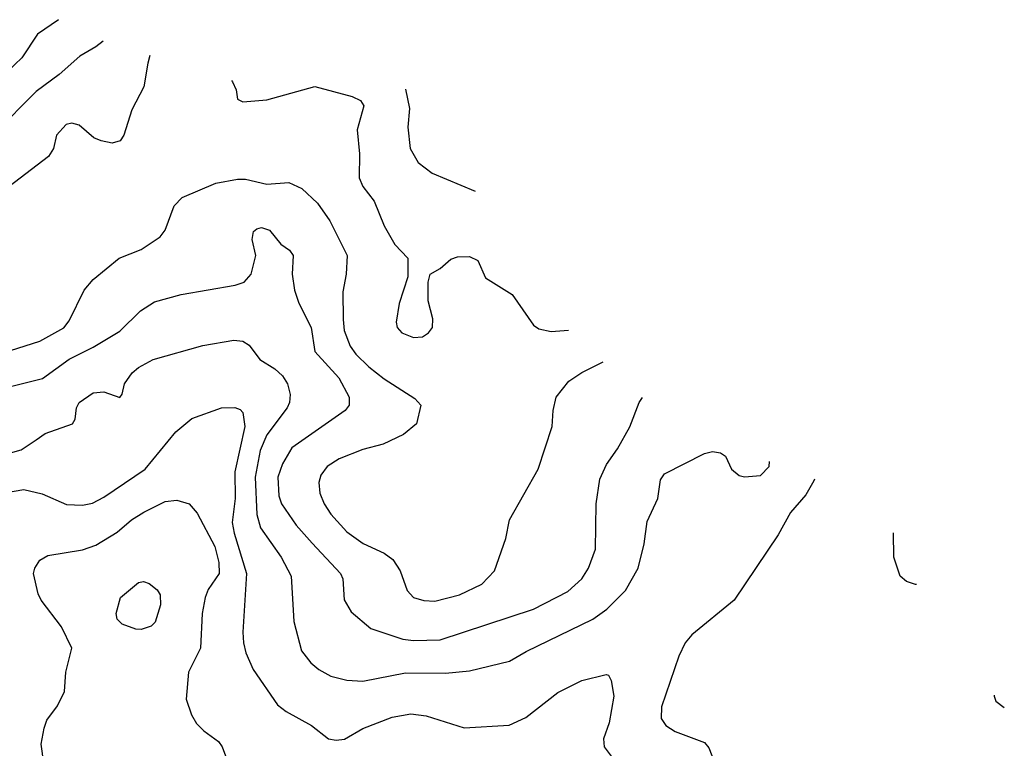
# Model space of a CAD drawing. Extents: x 997026 to 1115308, y 536381 to 619039.
# Tile 412 of 484: x 1070109 to 1073798, y 608070 to 610798. Entities that reach past the tile are written whole.
import ezdxf

# ---------------------------------------------------------------- set-up
doc = ezdxf.new("R2010")
doc.units = 0

msp = doc.modelspace()

# ---------------------------------------------------------------- linework, layer by layer
at = {"layer": '0CON20XD'}
for points in [[(1070255, 610797.6), (1070176.7, 610743.3), (1070117.8, 610655), (1070064.7, 610605.3)], [(1070422.2, 610717.4), (1070395, 610696.5), (1070335, 610661.5), (1070257, 610593), (1070171.4, 610528.6), (1070016.1, 610373.9)], [(1070597.2, 610663.3), (1070589.1, 610635), (1070575, 610546.7), (1070529.4, 610460.6), (1070500, 610365), (1070486.3, 610343.7), (1070455.8, 610335.8), (1070414.4, 610344.4), (1070386.7, 610355), (1070332.7, 610402.7), (1070305, 610410), (1070283.8, 610405), (1070248, 610365), (1070236, 610315), (1070218, 610285), (1070025, 610139.6)], [(1070902.5, 610569.4), (1070906.7, 610565), (1070920, 610535), (1070925, 610500), (1070945, 610490), (1071035, 610497.3), (1071215, 610547.1), (1071355, 610510.5), (1071385.7, 610495), (1071398.5, 610475), (1071374, 610385), (1071383.1, 610295), (1071381.8, 610205), (1071395, 610172.9), (1071438.1, 610118.1), (1071475, 610026), (1071515, 609955.8), (1071563.3, 609905), (1071563.8, 609835), (1071531.2, 609735), (1071520, 609665), (1071524, 609645), (1071541.2, 609625), (1071585, 609607.5), (1071619.1, 609610.9), (1071641.2, 609625), (1071656, 609645), (1071657.7, 609677.7), (1071640, 609745), (1071640, 609815), (1071647.5, 609845), (1071685, 609866.2), (1071725, 609900.8), (1071749.7, 609910.3), (1071795, 609910.8), (1071825.8, 609895.8), (1071855, 609831.2), (1071955, 609768.9), (1072035, 609654.4), (1072055, 609640.5), (1072100.5, 609630.5), (1072165.4, 609635.1)], [(1071554.9, 610537.8), (1071570, 610465), (1071563.6, 610395), (1071572.5, 610315), (1071602.9, 610262.9), (1071655, 610222.7), (1071816.1, 610155.4)], [(1070075, 609559.3), (1070185, 609593.8), (1070275, 609643.6), (1070295, 609670), (1070351.2, 609785), (1070385, 609825.6), (1070482, 609905), (1070565, 609937.1), (1070635.8, 609985), (1070655, 610010), (1070688.7, 610101.3), (1070717.8, 610132.2), (1070844.7, 610185.3), (1070925, 610200.9), (1070955, 610200), (1071035, 610182.5), (1071118.3, 610188.3), (1071165.9, 610165.9), (1071225, 610110.6), (1071271.8, 610045), (1071336.5, 609915), (1071333.1, 609845), (1071320.7, 609779.3), (1071321.1, 609675), (1071325, 609633.8), (1071348.2, 609575), (1071368.5, 609545), (1071417.9, 609497.9), (1071475, 609453.1), (1071589.8, 609379.8), (1071612, 609355), (1071595.8, 609285), (1071548, 609245), (1071470.8, 609209.2), (1071395, 609189.2), (1071305.9, 609154.1), (1071261.9, 609125), (1071237.7, 609092.3), (1071230.5, 609065), (1071233.5, 609025), (1071249.6, 608985), (1071275, 608946.7), (1071335, 608880.4), (1071396.3, 608836.3), (1071475, 608800.9), (1071507, 608777), (1071534.6, 608735), (1071561.3, 608661.3), (1071584.3, 608635), (1071623, 608623), (1071665, 608620.5), (1071756.7, 608645), (1071841.2, 608685), (1071888, 608735), (1071931.2, 608855), (1071944.2, 608925), (1072051.4, 609115), (1072104.3, 609275), (1072108, 609335), (1072118.8, 609385), (1072166.2, 609445), (1072215, 609476.9), (1072295.3, 609516.6)], [(1070075, 609424.6), (1070195, 609454.7), (1070295, 609526.8), (1070385, 609571.2), (1070485, 609632.1), (1070562.6, 609707.4), (1070615, 609741.1), (1070715, 609768.9), (1070916.8, 609803.2), (1070950, 609815), (1070976.2, 609845), (1070994, 609915), (1070980, 609975), (1070985.9, 610004.1), (1070997.5, 610015), (1071015, 610020), (1071045, 610010), (1071087.3, 609957.3), (1071120, 609935), (1071133.8, 609915), (1071130, 609845), (1071138.8, 609785), (1071155, 609735.8), (1071202, 609645), (1071214.6, 609555), (1071305, 609456.7), (1071343.5, 609385), (1071343.3, 609355), (1071328.6, 609335), (1071129.6, 609195), (1071094, 609135), (1071076.7, 609085), (1071080.9, 609015), (1071090.9, 608985), (1071145.2, 608905.2), (1071205, 608837.9), (1071311.5, 608725), (1071319.5, 608705), (1071325.4, 608625.4), (1071350.9, 608580.9), (1071425, 608518.1), (1071545, 608479.2), (1071585, 608473.3), (1071685, 608476.5), (1072035, 608591.1), (1072162.6, 608657.4), (1072215, 608704.4), (1072241.1, 608745), (1072266.9, 608815), (1072269.5, 608985), (1072282.8, 609077.2), (1072308.1, 609131.9), (1072349.5, 609190.5), (1072395, 609273.8), (1072430.6, 609365), (1072443, 609383.2)], [(1069935, 609137.3), (1070115, 609187.5), (1070171.5, 609225), (1070205, 609249.1), (1070306.7, 609285), (1070317.3, 609302.7), (1070322, 609345), (1070332, 609365), (1070385, 609400.6), (1070424.3, 609404.3), (1070485, 609383.3), (1070493.9, 609396.1), (1070502, 609435), (1070530.8, 609475), (1070554.1, 609495.9), (1070610, 609525), (1070795, 609578.5), (1070911.5, 609598.5), (1070945, 609594.6), (1070969.5, 609579.5), (1071009.4, 609525), (1071065, 609491.2), (1071093.6, 609465), (1071112.9, 609435), (1071122.3, 609395), (1071120.8, 609365), (1071112, 609345), (1071035, 609242.9), (1071010.9, 609185), (1070991.7, 609085), (1070997.6, 608945), (1071012.2, 608895), (1071089.2, 608785), (1071126.2, 608715), (1071136.7, 608545), (1071165.5, 608435), (1071199.8, 608389.8), (1071230.8, 608365), (1071275, 608339.6), (1071335, 608324.6), (1071395, 608321.2), (1071555, 608352), (1071705, 608351.5), (1071795, 608359.6), (1071945, 608396.5), (1072007.3, 608432.7), (1072256.2, 608553.8), (1072309.1, 608590.9), (1072379.6, 608660.4), (1072426.2, 608745), (1072449.1, 608835), (1072460.6, 608919.4), (1072500, 609005), (1072510.8, 609075), (1072525, 609098), (1072675, 609174.2), (1072705, 609181.2), (1072735, 609176.2), (1072753.9, 609163.9), (1072776.7, 609115), (1072805, 609091.2), (1072825, 609086.2), (1072885, 609091.2), (1072917.5, 609125), (1072918.4, 609143.7)], [(1070045, 609024.6), (1070125, 609039.1), (1070193.2, 609023.2), (1070285, 608982.5), (1070345, 608980.5), (1070381.7, 608988.3), (1070425, 609010.5), (1070579.4, 609115), (1070694.4, 609255), (1070755, 609304.4), (1070865, 609344.4), (1070915.5, 609345.5), (1070935, 609338), (1070945, 609326.7), (1070952.5, 609275), (1070915.3, 609105), (1070916.8, 609005), (1070906, 608915), (1070912.4, 608875), (1070958.7, 608725), (1070945.6, 608505), (1070948.1, 608465), (1070957.2, 608427.2), (1070984.6, 608364.6), (1071075, 608232.9), (1071108, 608208), (1071203.3, 608155), (1071265.9, 608105.9), (1071295, 608100), (1071325.8, 608104.2), (1071395, 608144.3), (1071505, 608186.5), (1071575, 608198.9), (1071631.8, 608191.8), (1071775, 608147.1), (1071943, 608157), (1072005.8, 608185), (1072125, 608278.9), (1072215, 608324.2), (1072306.1, 608346.1), (1072315, 608343.3), (1072325, 608323.3), (1072335.3, 608265), (1072318.2, 608165), (1072297.1, 608105), (1072299.2, 608075), (1072325, 608040.5)], [(1073087.1, 609077.4), (1073085, 609071.2), (1073055, 609018.8), (1072997.7, 608952.3), (1072950.8, 608869.2), (1072785.7, 608625), (1072627.5, 608495), (1072603.1, 608465), (1072578.6, 608415), (1072514.2, 608225), (1072512.2, 608182.2), (1072530, 608155), (1072565, 608132.9), (1072675, 608092), (1072691.7, 608071.7), (1072713.3, 608015)], [(1070199.4, 608015), (1070190, 608085), (1070200.6, 608145), (1070210.6, 608175), (1070250.9, 608229.1), (1070277.4, 608282.6), (1070281.9, 608355), (1070304.5, 608444.5), (1070265.5, 608525), (1070190, 608625), (1070178.6, 608648.6), (1070160.6, 608725), (1070165.6, 608745), (1070185, 608774.2), (1070215, 608791.9), (1070345, 608812.9), (1070395, 608830), (1070475, 608878.8), (1070528.5, 608925), (1070575, 608954.6), (1070655, 608993.5), (1070698.7, 608998.7), (1070745, 608985.8), (1070775, 608950), (1070840.3, 608825), (1070855.7, 608765), (1070857.3, 608725), (1070815.9, 608664.1), (1070803.8, 608635), (1070793, 608575), (1070786.7, 608445), (1070741.5, 608355), (1070733.6, 608253.6), (1070753.3, 608195), (1070772.4, 608162.4), (1070799.2, 608135), (1070854.2, 608095), (1070868.6, 608075), (1070891.9, 608011.9)], [(1073469.2, 608683.2), (1073465, 608683.3), (1073432, 608695), (1073408.1, 608715), (1073383.8, 608785), (1073383.3, 608877.2)], [(1070565, 608514.4), (1070545, 608515.7), (1070493.3, 608535), (1070475, 608553.3), (1070470.8, 608575), (1070486.7, 608635), (1070555, 608691.2), (1070573.9, 608693.9), (1070595, 608686.7), (1070625, 608663.3), (1070635.8, 608645), (1070637.3, 608607.3), (1070617.4, 608542.6), (1070602.2, 608527.8), (1070565, 608514.4)], [(1073760.2, 608269.1), (1073760, 608265), (1073766.1, 608246.1), (1073798.3, 608222.9)]]:
    msp.add_lwpolyline(points, dxfattribs=at)

doc.saveas('drawing.dxf')
